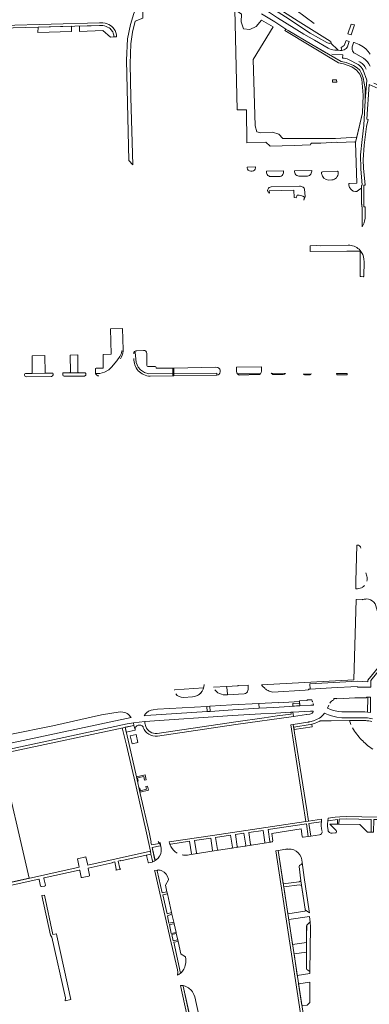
# Model space of a CAD drawing. Header units: metres. Extents: x 209813 to 223847, y 571801 to 587119.
# Tile 305 of 656: x 221239 to 221449, y 575487 to 576081. Entities that reach past the tile are written whole.
import ezdxf

# ---------------------------------------------------------------- set-up
doc = ezdxf.new("R2010")
doc.units = ezdxf.units.M
for name, color, linetype, lineweight in [('B-RO-GR-BEPLANTING_CULTUUR_BOSPLANTSOEN-GV', 8, 'Continuous', 0), ('B-RO-GR-BEPLANTING_CULTUUR_HEESTERS-GV', 8, 'Continuous', 0), ('B-RO-GR-BEPLANTING_CULTUUR_ROOS-GV', 8, 'Continuous', 0), ('B-RO-GR-GROENVOORZIENING-GV', 8, 'Continuous', 0), ('B-RO-GR-HAAG-GV', 8, 'Continuous', 0), ('B-RO-OG-TERREIN_CULTUURSCHEIDING-GV', 8, 'Continuous', 0), ('B-RO-OG-WEG-GV', 8, 'Continuous', 0), ('B-RO-VH-VERHARDING_STRAATBAKSTEEN-GV', 8, 'Continuous', 0), ('B-RO-VH-VERHARDING_TEGEL-GV', 8, 'Continuous', 0)]:
    doc.layers.add(name, color=color, linetype=linetype, lineweight=lineweight)

msp = doc.modelspace()

# ---------------------------------------------------------------- linework, layer by layer
at = {"layer": 'B-RO-GR-BEPLANTING_CULTUUR_BOSPLANTSOEN-GV', "flags": 128}
for points in [[(221428.438, 576062.309), (221430.591, 576062.131), (221425.856, 576066.571), (221425.183, 576066.262), (221423.792, 576066.787), (221413.73, 576072.52), (221398.822, 576082.425), (221374.549, 576098.108), (221358.931, 576108.71), (221347.041, 576117.295), (221344.941, 576118.976), (221343.192, 576120.749), (221340.589, 576118.634), (221359.26, 576105.23), (221373.121, 576095.478), (221379.545, 576091.121), (221386.033, 576086.952), (221393.9, 576081.748), (221409.855, 576071.915), (221416.233, 576068.172), (221424.43, 576063.436)], [(221441.028, 576006.494), (221441.791, 576009.754), (221428.865, 576008.831), (221397.24, 576008.831), (221394.812, 576011.5), (221391.029, 576012.675), (221383.832, 576012.437), (221381.474, 576012.998), (221380.429, 576016.519), (221379.38, 576056.66), (221391.31, 576076.35), (221384.406, 576080.374), (221381.189, 576076.403), (221377.309, 576074.606), (221373.524, 576075.079), (221372.105, 576079.334), (221372.234, 576083.948), (221368.277, 576086.684), (221369.749, 576026.243), (221375.286, 576026.305), (221375.508, 576006.318), (221386.996, 576006.705), (221389.533, 576004.282), (221403.95, 576004.697)], [(221403.95, 576004.697), (221413.59, 576005.076)], [(221414.136, 576005.471), (221414.127, 576005.69)], [(221414.429, 576006.031), (221420.025, 576006.089), (221429.583, 576006.639), (221430.051, 576006.525), (221440.531, 576006.934)]]:
    msp.add_lwpolyline(points, dxfattribs=at)
at = {"layer": 'B-RO-GR-BEPLANTING_CULTUUR_BOSPLANTSOEN-GV'}
for points in [[(221424.43, 576063.436, 0.1281079), (221428.438, 576062.309)], [(221413.59, 576005.076, 0.2499492), (221414.136, 576005.471)], [(221414.127, 576005.69, -0.3431297), (221414.429, 576006.031)], [(221440.531, 576006.934, -0.4108587), (221441.028, 576006.494)]]:
    msp.add_lwpolyline(points, format="xyb", dxfattribs=at)
at = {"layer": 'B-RO-GR-BEPLANTING_CULTUUR_HEESTERS-GV', "flags": 128}
for points in [[(221454.619, 576039.005), (221449.148, 576041.52), (221447.858, 576020.533), (221448.608, 576020.369)], [(221380.742, 575991.211), (221380.726, 575991.803), (221375.671, 575991.612), (221375.672, 575991.2)], [(221377.847, 575989.211), (221378.688, 575989.247)], [(221397.664, 575988.96), (221397.654, 575989.493), (221387.291, 575989.314)], [(221387.291, 575989.314), (221387.318, 575988.811)], [(221390.364, 575985.924), (221394.359, 575985.99)], [(221414.578, 575989.137), (221414.563, 575989.606), (221404.261, 575989.454)], [(221407.505, 575986.234), (221411.438, 575986.288)], [(221420.568, 575988.338), (221420.577, 575987.797)], [(221430.089, 575989.125), (221421.051, 575988.771)], [(221430.571, 575988.223), (221430.538, 575988.766)], [(221407.143, 575980.228), (221390.064, 575979.686), (221389.449, 575979.595)], [(221409.621, 575979.461), (221409.417, 575979.619), (221407.918, 575980.136)], [(221424.769, 575983.875), (221426.753, 575983.956)], [(221388.576, 575976.117), (221389.056, 575975.959), (221389.009, 575977.427), (221403.852, 575977.839), (221403.99, 575973.426), (221405.219, 575973.083), (221405.726, 575974.77)], [(221410.239, 575973.462), (221409.741, 575971.763), (221409.93, 575971.705)], [(221409.93, 575971.705), (221410.545, 575973.975), (221410.287, 575978.319)], [(221363.219, 575678.298), (221355.417, 575677.816)], [(221362.48, 575673.301), (221363.863, 575673.379), (221363.585, 575676.303), (221363.219, 575678.298)], [(221323.141, 575582.142), (221318.488, 575581.259), (221319.918, 575574.42), (221320.18, 575573.826)], [(221318.701, 575572.956), (221318.386, 575573.859), (221317.627, 575577.226), (221314.718, 575576.487)], [(221315.024, 575576.299), (221315.949, 575572.352)], [(221316.474, 575571.956), (221318.437, 575572.407)], [(221320.753, 575573.664), (221320.86, 575573.725)], [(221321.487, 575567.084), (221324.528, 575553.803), (221327.322, 575554.373), (221326.39, 575558.539), (221328.253, 575561.755), (221328.185, 575562.07)], [(221322, 575567.609), (221321.865, 575567.592)]]:
    msp.add_lwpolyline(points, dxfattribs=at)
at = {"layer": 'B-RO-GR-BEPLANTING_CULTUUR_HEESTERS-GV'}
for points in [[(221375.672, 575991.2, 0.4034471), (221377.847, 575989.211)], [(221378.688, 575989.247, 0.4295858), (221380.742, 575991.211)], [(221387.318, 575988.811, 0.4562546), (221390.364, 575985.924)], [(221394.359, 575985.99, 0.4916531), (221397.664, 575988.96)], [(221404.261, 575989.454, 0.5086632), (221407.505, 575986.234)], [(221411.438, 575986.288, 0.4423132), (221414.578, 575989.137)], [(221421.051, 575988.771, 0.3296656), (221420.568, 575988.338)], [(221420.577, 575987.797, 0.373179), (221424.769, 575983.875)], [(221426.753, 575983.956, 0.4166969), (221430.571, 575988.223)], [(221430.538, 575988.766, 0.3365933), (221430.089, 575989.125)], [(221389.449, 575979.595, 0.5516398), (221388.576, 575976.117)], [(221407.918, 575980.136, 0.1857922), (221407.143, 575980.228)], [(221410.287, 575978.319, 0.2169227), (221409.621, 575979.461)], [(221405.726, 575974.77, -0.2174981), (221410.239, 575973.462)], [(221356.198, 575676.403, 0.091901), (221358.049, 575674.576)], [(221358.049, 575674.576, 0.1535128), (221362.48, 575673.301)], [(221320.86, 575573.725, 0.4372581), (221322.053, 575584.773)], [(221323.701, 575581.841, 0.3942763), (221323.141, 575582.142)], [(221314.718, 575576.487, -0.380153), (221315.024, 575576.299)], [(221315.949, 575572.352, 0.4242765), (221316.474, 575571.956)], [(221320.18, 575573.826, 0.3418705), (221320.753, 575573.664)], [(221321.865, 575567.592, 0.3499707), (221321.487, 575567.084)], [(221324.305, 575567.053, 0.086645), (221322, 575567.609)], [(221328.185, 575562.07, 0.2642379), (221324.305, 575567.053)]]:
    msp.add_lwpolyline(points, format="xyb", dxfattribs=at)
at = {"layer": 'B-RO-GR-BEPLANTING_CULTUUR_HEESTERS-GV', "flags": 128}
for points in [[(221307.365, 575654.691), (221302.115, 575653.728), (221302.794, 575650.752), (221308.191, 575652.024), (221308.1, 575652.433)], [(221305.232, 575648.542), (221306.36, 575643.767), (221309.853, 575644.582), (221308.8, 575649.407)], [(221327.395, 575541.211), (221330.118, 575541.885), (221327.584, 575553.204), (221324.815, 575552.583)], [(221328.498, 575535.496), (221331.416, 575536.085), (221330.342, 575540.883), (221327.61, 575540.006)], [(221331.611, 575535.212), (221328.92, 575534.666), (221329.811, 575529.343), (221332.787, 575529.96)], [(221330.99, 575524.953), (221333.788, 575525.486), (221332.949, 575529.236), (221330.253, 575528.727)], [(221335.549, 575505.419), (221335.841, 575505.655), (221336.694, 575506.639), (221337.453, 575507.698), (221338.006, 575508.968), (221338.392, 575510.257), (221338.658, 575511.551), (221338.71, 575513.786), (221338.422, 575515.229), (221335.84, 575516.866), (221335.679, 575517.04), (221334.011, 575524.492), (221331.394, 575523.98)]]:
    msp.add_lwpolyline(points, close=True, dxfattribs=at)
at = {"layer": 'B-RO-GR-BEPLANTING_CULTUUR_ROOS-GV', "flags": 128}
msp.add_lwpolyline([(221414.625, 575655.506), (221413.714, 575655.303), (221403.751, 575653.869), (221403.998, 575652.272), (221414.9, 575653.928)], close=True, dxfattribs=at)
at = {"layer": 'B-RO-GR-GROENVOORZIENING-GV', "flags": 128}
for points in [[(221441.079, 575976.88), (221441.822, 575976.972), (221442.922, 575977.938), (221444.498, 575979.054), (221444.512, 575980.591), (221444.993, 575980.771), (221444.194, 575990.717), (221444.09, 575999.12), (221444.94, 576008.25), (221446.04, 576017.03), (221446.71, 576031.78), (221446.741, 576039.015), (221445.617, 576045.491), (221444.686, 576048.171), (221443.494, 576050.069), (221441.967, 576051.632), (221439.791, 576053.009), (221435.264, 576054.795), (221432.243, 576055.467), (221414.571, 576065.642), (221400.344, 576074.138), (221399.031, 576074.964), (221398.459, 576074.055), (221430.708, 576054.651), (221433.799, 576053.942), (221438.675, 576052.086), (221441.624, 576050.253), (221443.691, 576047.732), (221444.713, 576044.716), (221445.602, 576034.988), (221445.248, 576024.512), (221441.028, 576006.494), (221441.794, 575981.899), (221437.328, 575981.748)], [(221300.506, 575894.319), (221293.374, 575894.153), (221293.73, 575878.806), (221288.777, 575878.691), (221288.908, 575870.549)], [(221297.13, 575874.754), (221298.895, 575877.359), (221299.858, 575879.417), (221300.187, 575880.731), (221300.886, 575880.61), (221300.952, 575881.336), (221300.506, 575894.319)], [(221307.849, 575880.384), (221308.248, 575879.988), (221308.692, 575873.705), (221309.984, 575870.984), (221311.39, 575869.349), (221313.858, 575867.697)], [(221313.091, 575881.083), (221309.252, 575880.908)], [(221319.932, 575871.387), (221315.796, 575871.321), (221315.426, 575871.532), (221315.262, 575871.908), (221315.242, 575879.14)], [(221253.963, 575867.556), (221253.776, 575877.918), (221246.01, 575877.737), (221246.164, 575867.492)], [(221274.027, 575867.609), (221273.817, 575867.678), (221273.66, 575867.835), (221273.545, 575878.377), (221268.917, 575878.269), (221269.153, 575867.888)], [(221297.13, 575874.754), (221293.917, 575870.924), (221292.361, 575869.396), (221289.602, 575867.959), (221286.843, 575867.237), (221284.342, 575867.164)], [(221241.459, 575866.594), (221241.436, 575866.083)], [(221245.94, 575867.246), (221241.968, 575867.188)], [(221245.94, 575867.246), (221254.172, 575867.331)], [(221258.135, 575867.453), (221254.172, 575867.331)], [(221264.466, 575866.952), (221264.484, 575866.439)], [(221268.861, 575867.582), (221264.987, 575867.503)], [(221268.861, 575867.582), (221274.027, 575867.609)], [(221277.824, 575867.622), (221274.027, 575867.609)], [(221284.233, 575869.704), (221284.272, 575867.607), (221284.294, 575867.385), (221284.342, 575867.164)], [(221288.707, 575870.343), (221284.681, 575870.298)], [(221317.186, 575865.5), (221330.903, 575865.69), (221330.869, 575867.101), (221316.391, 575866.904), (221313.858, 575867.697)], [(221330.789, 575870.419), (221320.871, 575870.31), (221320.828, 575870.458)], [(221330.869, 575867.101), (221330.789, 575870.419)], [(221358.633, 575870.385), (221357.899, 575870.702), (221356.831, 575870.894), (221331.4, 575870.387), (221331.503, 575867.184)], [(221359.344, 575868.115), (221359.324, 575869.151)], [(221384.355, 575868.474), (221384.364, 575871.271), (221369.16, 575870.892), (221369.315, 575868.29)], [(221398.839, 575867.242), (221390.093, 575867.327), (221391.204, 575866.525), (221397.453, 575866.579)], [(221429.537, 575867.238), (221429.536, 575866.916)], [(221430.014, 575866.413), (221435.324, 575866.425), (221435.89, 575866.44), (221435.982, 575867.223), (221429.537, 575867.238)], [(221265.294, 575865.463), (221277.542, 575865.601)], [(221371.171, 575866.23), (221382.316, 575866.449)]]:
    msp.add_lwpolyline(points, dxfattribs=at)
at = {"layer": 'B-RO-GR-GROENVOORZIENING-GV'}
for points in [[(221436.862, 575980.751, 0.3545958), (221441.079, 575976.88)], [(221437.328, 575981.748, 0.5285157), (221436.901, 575981.297)], [(221309.252, 575880.908, 0.2110812), (221307.849, 575880.384)], [(221315.242, 575879.14, 0.44406), (221313.091, 575881.083)], [(221307.371, 575876.269, 0.4148813), (221317.186, 575865.5)], [(221246.164, 575867.492, -0.395487), (221245.94, 575867.246)], [(221254.172, 575867.331, -0.3962846), (221253.963, 575867.556)], [(221258.641, 575866.927, 0.312011), (221258.135, 575867.453)], [(221264.987, 575867.503, 0.4179493), (221264.466, 575866.952)], [(221269.153, 575867.888, -0.411238), (221268.861, 575867.582)], [(221278.446, 575866.977, 0.4238541), (221277.824, 575867.622)], [(221284.681, 575870.298, 0.3532248), (221284.233, 575869.704)], [(221284.342, 575867.164, 0.3317285), (221286.21, 575865.714)], [(221288.908, 575870.549, -0.4152034), (221288.707, 575870.343)], [(221320.828, 575870.458, 0.4411003), (221319.932, 575871.387)], [(221357.46, 575866.1, 0.4234902), (221359.344, 575868.115)], [(221359.324, 575869.151, 0.2665334), (221358.633, 575870.385)], [(221369.315, 575868.29, 0.2000067), (221369.812, 575866.874)], [(221383.744, 575867.048, 0.1947534), (221384.355, 575868.474)], [(221413.696, 575866.337, 0.4077299), (221414.21, 575866.863)], [(221241.436, 575866.083, 0.3850654), (221242.518, 575865.064)]]:
    msp.add_lwpolyline(points, format="xyb", dxfattribs=at)
at = {"layer": 'B-RO-GR-GROENVOORZIENING-GV', "flags": 128}
for points in [[(221357.46, 575866.1), (221357.44, 575867.421), (221331.503, 575867.184), (221331.55, 575865.711)], [(221314.764, 575622.075), (221314.143, 575624.921), (221309.03, 575623.843), (221309.615, 575621.18), (221310.062, 575621.267), (221309.592, 575623.304), (221313.367, 575624.08), (221313.8, 575621.872)], [(221316.14, 575615.77), (221315.624, 575618.134), (221314.671, 575617.932), (221315.024, 575616.309), (221311.376, 575615.357), (221311.039, 575617.008), (221310.555, 575616.906), (221311.086, 575614.488)]]:
    msp.add_lwpolyline(points, close=True, dxfattribs=at)
at = {"layer": 'B-RO-GR-HAAG-GV', "flags": 128}
for points in [[(221422.949, 576060.818), (221414.571, 576065.642), (221400.344, 576074.138), (221399.031, 576074.964), (221398.459, 576074.055), (221430.708, 576054.651), (221433.799, 576053.942), (221438.675, 576052.086), (221441.624, 576050.253), (221443.691, 576047.732), (221444.713, 576044.716), (221445.602, 576034.988), (221445.248, 576024.512), (221441.028, 576006.494), (221441.794, 575981.899), (221437.328, 575981.748)], [(221441.079, 575976.88), (221441.822, 575976.972), (221442.922, 575977.938), (221444.498, 575979.054), (221444.512, 575980.591), (221444.993, 575980.771), (221444.194, 575990.717), (221444.09, 575999.12), (221444.94, 576008.25), (221446.04, 576017.03), (221446.71, 576031.78), (221446.741, 576039.015), (221445.617, 576045.491), (221444.686, 576048.171), (221443.494, 576050.069), (221441.967, 576051.632), (221439.791, 576053.009), (221435.264, 576054.795), (221432.243, 576055.467), (221422.949, 576060.818)], [(221436.901, 575981.297), (221436.862, 575980.751)], [(221300.886, 575880.61), (221300.187, 575880.731), (221299.858, 575879.417), (221298.895, 575877.359), (221297.13, 575874.754), (221293.917, 575870.924), (221292.361, 575869.396), (221289.602, 575867.959), (221286.843, 575867.237), (221284.342, 575867.164)], [(221317.186, 575865.5), (221330.903, 575865.69), (221330.869, 575867.101), (221316.391, 575866.904), (221313.858, 575867.697), (221311.39, 575869.349), (221309.984, 575870.984), (221308.692, 575873.705), (221308.248, 575879.988), (221307.849, 575880.384)], [(221258.135, 575867.453), (221245.94, 575867.246), (221241.968, 575867.188)], [(221258.647, 575866.41), (221258.641, 575866.927)], [(221277.824, 575867.622), (221264.987, 575867.503)], [(221278.431, 575866.598), (221278.446, 575866.977)], [(221383.744, 575867.048), (221369.812, 575866.874)], [(221414.21, 575866.863), (221409.502, 575866.807)], [(221430.014, 575866.413), (221435.324, 575866.425), (221435.89, 575866.44), (221435.982, 575867.223), (221429.537, 575867.238), (221429.536, 575866.916)], [(221242.518, 575865.064), (221257.677, 575865.361)], [(221286.21, 575865.714), (221286.347, 575865.716)], [(221410.264, 575866.38), (221413.696, 575866.337)]]:
    msp.add_lwpolyline(points, dxfattribs=at)
at = {"layer": 'B-RO-GR-HAAG-GV'}
for points in [[(221299.386, 575876.021, 0.0980547), (221300.886, 575880.61)], [(221307.849, 575880.384, 0.2103843), (221307.291, 575878.993)], [(221241.968, 575867.188, 0.3309764), (221241.459, 575866.594)], [(221277.542, 575865.601, 0.4230666), (221278.431, 575866.598)], [(221369.812, 575866.874, 0.2006873), (221371.171, 575866.23)], [(221382.316, 575866.449, 0.1937391), (221383.744, 575867.048)], [(221397.453, 575866.579, 0.1869508), (221398.839, 575867.242)], [(221409.502, 575866.807, 0.0688447), (221410.264, 575866.38)], [(221429.536, 575866.916, 0.3190371), (221430.014, 575866.413)], [(221257.677, 575865.361, 0.3352479), (221258.647, 575866.41)], [(221264.484, 575866.439, 0.4098526), (221265.294, 575865.463)]]:
    msp.add_lwpolyline(points, format="xyb", dxfattribs=at)
at = {"layer": 'B-RO-GR-HAAG-GV', "flags": 128}
for points in [[(221331.503, 575867.184), (221331.55, 575865.711), (221357.46, 575866.1), (221357.44, 575867.421)], [(221309.615, 575621.18), (221310.062, 575621.267), (221309.592, 575623.304), (221313.367, 575624.08), (221313.8, 575621.872), (221314.764, 575622.075), (221314.143, 575624.921), (221309.03, 575623.843)], [(221315.624, 575618.134), (221314.671, 575617.932), (221315.024, 575616.309), (221311.376, 575615.357), (221311.039, 575617.008), (221310.555, 575616.906), (221311.086, 575614.488), (221316.14, 575615.77)]]:
    msp.add_lwpolyline(points, close=True, dxfattribs=at)
at = {"layer": 'B-RO-OG-TERREIN_CULTUURSCHEIDING-GV', "flags": 128}
for points in [[(221335.094, 576122.936), (221335.409, 576122.635), (221340.589, 576118.634), (221343.192, 576120.749), (221343.063, 576120.879), (221342.749, 576121.749), (221342.797, 576122.208), (221343.178, 576122.666), (221343.952, 576122.363), (221344.71, 576121.855), (221358.101, 576112.303), (221379.339, 576097.259), (221406.329, 576079.623), (221425.756, 576067.747), (221426.055, 576067.462), (221426.212, 576066.734), (221425.856, 576066.571), (221430.591, 576062.131), (221431.815, 576062.03), (221432.773, 576062.03), (221432.44, 576063.751), (221434.208, 576064.995), (221435.364, 576068.048)], [(221416.125, 576078.336), (221394.451, 576094.662), (221378.847, 576106.507), (221368.23, 576114.37), (221361.11, 576119.47), (221354.698, 576123.849)], [(221372.234, 576083.948), (221372.105, 576079.334), (221373.524, 576075.079), (221377.309, 576074.606), (221381.189, 576076.403), (221384.406, 576080.374), (221391.31, 576076.35), (221379.38, 576056.66), (221380.429, 576016.519), (221381.474, 576012.998), (221383.832, 576012.437), (221391.029, 576012.675), (221394.812, 576011.5), (221397.24, 576008.831), (221428.865, 576008.831), (221441.791, 576009.754), (221445.248, 576024.512), (221445.602, 576034.988), (221444.713, 576044.716), (221443.691, 576047.732), (221441.624, 576050.253), (221438.675, 576052.086), (221433.799, 576053.942), (221430.708, 576054.651), (221398.459, 576074.055), (221399.031, 576074.964), (221392.268, 576079.221), (221384.329, 576084.083)], [(221449.79, 576059.883), (221448.605, 576061.495), (221447.22, 576062.961), (221445.665, 576064.202), (221443.108, 576065.712), (221440.144, 576066.89), (221439.866, 576066.887), (221439.742, 576066.7), (221438.957, 576064.178), (221438.968, 576062.664), (221439.204, 576061.887), (221440.065, 576060.658), (221441.114, 576059.959), (221445.848, 576057.334), (221447.08, 576056.359), (221448.192, 576055.224), (221449.112, 576053.96), (221449.797, 576052.535)], [(221443.774, 575941.42), (221443.769, 575939.601), (221443.82, 575926.11)], [(221445.922, 575925.732), (221445.995, 575925.948), (221446.166, 575934.538)], [(221446.166, 575934.538), (221446.069, 575936.099)], [(221444.329, 575925.583), (221445.509, 575925.55)], [(221442.055, 575763.657), (221441.724, 575763.626), (221441.255, 575741.682), (221441.098, 575737.286), (221442.17, 575737.307)], [(221447.861, 575744.791), (221447.207, 575746.918)], [(221447.166, 575731.088), (221441.288, 575730.869), (221440.016, 575682.383), (221384.404, 575679.232), (221385.189, 575678.365)], [(221410.666, 575676.183), (221412.606, 575676.322), (221412.6, 575676.733), (221413.699, 575676.794), (221413.536, 575679.887), (221442.335, 575681.447), (221448.435, 575681.139), (221448.453, 575682.066), (221460.452, 575696.892), (221462.176, 575697.355), (221453.266, 575727.011)], [(221349.345, 575677.44), (221331.826, 575676.357), (221331.828, 575676.003)], [(221376.259, 575677.329), (221376.305, 575679.074), (221370.275, 575678.957), (221370.036, 575678.72), (221363.219, 575678.298), (221363.585, 575676.303), (221363.863, 575673.379)], [(221337.312, 575671.762), (221342.781, 575672.098)], [(221363.863, 575673.379), (221373.951, 575673.947)], [(221391.11, 575674.988), (221410.666, 575676.183)], [(221448.273, 575662.812), (221448.495, 575671.831), (221447.6, 575671.856), (221447.575, 575671.508), (221440.589, 575671.564), (221433.648, 575671.175), (221429.637, 575670.968), (221429.628, 575671.135), (221427.91, 575671.074), (221427.821, 575670.277)], [(221411.884, 575670.366), (221411.867, 575669.912), (221407.296, 575669.618), (221407.472, 575666.622), (221414.147, 575666.99), (221415.653, 575667.02), (221415.498, 575668.113)], [(221414.885, 575669.559), (221414.752, 575670.27), (221411.884, 575670.366)], [(221424.931, 575667.094), (221424.116, 575665.163), (221425.841, 575664.5), (221427.758, 575663.896), (221430.704, 575663.258), (221432.696, 575662.99), (221442.694, 575662.946), (221446.553, 575662.947), (221448.273, 575662.812)], [(221321.367, 575649.987), (221368.944, 575656.989), (221385.839, 575659.388), (221393.817, 575660.536), (221402.197, 575661.699), (221402.015, 575662.803), (221392.957, 575662.306), (221383.929, 575661.732), (221366.802, 575660.718), (221313.935, 575657.224), (221314.002, 575656.243), (221314.577, 575654.195)], [(221411.61, 575661.405), (221413.407, 575661.648), (221414.141, 575661.882), (221414.773, 575662.208), (221415.267, 575662.608), (221415.53, 575662.986), (221415.54, 575663.48), (221413.925, 575663.469), (221403.227, 575662.879), (221403.619, 575660.25)], [(221403.619, 575660.25), (221411.396, 575661.376)], [(221446.515, 575657.762), (221437.425, 575657.769)], [(221184.764, 575549.515), (221244.231, 575562.666), (221227.107, 575636.669)], [(221409.418, 575587.379), (221412.542, 575587.83), (221411.364, 575595.367), (221388.348, 575591.953), (221389.367, 575584.87)], [(221420.874, 575590.871), (221420.556, 575592.396), (221420.364, 575594.552), (221420.331, 575595.398), (221420.429, 575596.719), (221412.851, 575595.575), (221414.03, 575588.045)], [(221429.343, 575591.351), (221425.413, 575595.352), (221430.122, 575595.301), (221430.115, 575598.111), (221424.237, 575597.242), (221424.089, 575595.259), (221424.107, 575594.027), (221424.476, 575591.507), (221424.357, 575591.459)], [(221366.778, 575581.339), (221365.701, 575588.597), (221356.653, 575587.284), (221357.843, 575579.935)], [(221374.792, 575582.577), (221373.744, 575589.79), (221368.686, 575589.066), (221369.748, 575581.793)], [(221391.121, 575585.158), (221390.489, 575589.697), (221408.208, 575592.366), (221408.864, 575587.805)], [(221414.03, 575588.045), (221419.364, 575588.814)], [(221426.815, 575589.787), (221429.027, 575590.011)], [(221329.329, 575582.63), (221329.709, 575581.74)], [(221342.148, 575577.393), (221340.991, 575584.947), (221329.649, 575583.22)], [(221354.827, 575579.457), (221353.684, 575586.823), (221343.964, 575585.397), (221345.145, 575577.996)], [(221370.333, 575581.379), (221374.377, 575582.025)], [(221378.322, 575582.621), (221385.963, 575583.819)], [(221389.933, 575584.454), (221390.704, 575584.579)], [(221339.634, 575576.602), (221341.747, 575576.93)], [(221345.697, 575577.558), (221354.433, 575578.905)], [(221358.405, 575579.534), (221366.358, 575580.767)], [(221400.212, 575580.315), (221394.371, 575579.455), (221397.475, 575559.162), (221406.971, 575560.391), (221408.038, 575561.094)], [(221408.038, 575561.094), (221406.957, 575569.772), (221407.288, 575570.262), (221407.924, 575570.631), (221408.369, 575570.985), (221408.638, 575571.429), (221408.854, 575572.154), (221408.607, 575573.706)]]:
    msp.add_lwpolyline(points, dxfattribs=at)
for points in [[(221269.732, 576076.621), (221249.645, 576076.065), (221249.561, 576072.812), (221269.821, 576073.434)], [(221293.276, 576070.014), (221295.31, 576070.307), (221295.238, 576071.249), (221294.99, 576072.455), (221294.628, 576073.347), (221293.564, 576074.729), (221293.026, 576075.265), (221292.444, 576075.725), (221291.574, 576076.191), (221290.666, 576076.54), (221289.697, 576076.825), (221288.593, 576077.005), (221274.555, 576076.755), (221274.643, 576073.582), (221288.607, 576074.01)], [(221427.169, 576044.23), (221429.534, 576044.26), (221429.638, 576042.939), (221427.204, 576042.876)], [(221351.566, 575663.194), (221351.339, 575666.317), (221321.613, 575664.628), (221319.111, 575664.322), (221317.75, 575663.995), (221316.27, 575663.37), (221315.088, 575662.525), (221314.091, 575661.489), (221313.579, 575660.679), (221314.652, 575660.789)], [(221382.83, 575665.15), (221382.668, 575668.14), (221366.51, 575667.179), (221353.111, 575666.418), (221353.353, 575663.311), (221367.014, 575664.201)], [(221138.335, 575628.946), (221140.216, 575629.68), (221143.069, 575630.552), (221144.073, 575630.779), (221218.281, 575641.503), (221231.173, 575643.807), (221305.669, 575659.673), (221304.189, 575661.329), (221303.385, 575661.983), (221302.564, 575662.4), (221301.565, 575662.669), (221300.703, 575662.835), (221299.037, 575663.015), (221287.838, 575661.21), (221258.585, 575654.572), (221232.595, 575649.395), (221224.427, 575647.999), (221146.803, 575636.257), (221134.472, 575634.465)], [(221448.206, 575590.447), (221450.362, 575590.429), (221450.441, 575598.068), (221435.517, 575598.394), (221431.069, 575598.2), (221431.03, 575595.291), (221443.596, 575595.154)], [(221408.446, 575558.323), (221407.189, 575558.705), (221397.732, 575557.481), (221400.226, 575541.169), (221411.573, 575542.929), (221411.384, 575543.037), (221410.735, 575543.565), (221410.55, 575544.039)], [(221403.065, 575522.602), (221411.422, 575523.868), (221411.494, 575533.677), (221411.546, 575534.368), (221413.478, 575536.051), (221413.614, 575536.215), (221413.324, 575539.619), (221400.758, 575537.691)], [(221413.475, 575505.201), (221413.486, 575506.332), (221411.725, 575507.633), (221411.467, 575508.074), (221411.439, 575518.096), (221403.922, 575517.004), (221405.903, 575504.043)], [(221406.679, 575498.93), (221408.697, 575485.773), (221411.752, 575486.128), (221413.467, 575487.701), (221413.424, 575499.961)], [(221344.049, 575491.059), (221343.59, 575492.477), (221342.753, 575494.005), (221342.117, 575494.868), (221340.265, 575496.46), (221338.261, 575497.52), (221337.162, 575497.843), (221337.003, 575497.474), (221341.191, 575478.853), (221346.502, 575479.987)]]:
    msp.add_lwpolyline(points, close=True, dxfattribs=at)
at = {"layer": 'B-RO-OG-TERREIN_CULTUURSCHEIDING-GV'}
for points in [[(221446.069, 575936.099, 0.1588419), (221443.774, 575941.42)], [(221443.82, 575926.11, 0.4536652), (221444.329, 575925.583)], [(221445.509, 575925.55, 0.2888798), (221445.922, 575925.732)], [(221444.283, 575761.826, 0.3200283), (221442.055, 575763.657)], [(221447.908, 575741.923, 0.1210035), (221447.861, 575744.791)], [(221442.17, 575737.307, 0.1405586), (221445.381, 575738.33)], [(221445.159, 575738.193, 0.0612044), (221446.379, 575739.18)], [(221453.266, 575727.011, 0.4461126), (221445.081, 575730.569)], [(221342.781, 575672.098, 0.4021664), (221349.663, 575679.516)], [(221375.364, 575674.544, 0.2395653), (221376.259, 575677.329)], [(221385.189, 575678.365, 0.0432593), (221386.603, 575676.982)], [(221386.603, 575676.982, 0.05764), (221388.274, 575675.837)], [(221332.65, 575673.963, 0.2713876), (221337.312, 575671.762)], [(221345.666, 575672.878, 0.1084198), (221347.999, 575674.751)], [(221373.951, 575673.947, 0.160928), (221375.364, 575674.544)], [(221388.274, 575675.837, 0.1100083), (221391.11, 575674.988)], [(221415.294, 575668.857, 0.0669838), (221414.885, 575669.559)], [(221427.821, 575670.277, 0.1638314), (221425.454, 575668.265)], [(221411.396, 575661.376, -0.02669), (221411.61, 575661.405)], [(221314.577, 575654.195, 0.3587844), (221321.367, 575649.987)], [(221437.425, 575657.769, 0.0292359), (221438.171, 575655.476)], [(221439.09, 575653.451, 0.0301117), (221441.736, 575649.525)], [(221441.736, 575649.525, 0.0292497), (221444.594, 575646.192)], [(221444.594, 575646.192, 0.0214775), (221447.587, 575643.409)], [(221447.587, 575643.409, 0.0609213), (221451.376, 575640.5)], [(221408.864, 575587.805, 0.4133822), (221409.418, 575587.379)], [(221419.364, 575588.814, 0.3734529), (221420.792, 575590.516)], [(221420.101, 575589.122, 0.0836389), (221420.61, 575589.726)], [(221424.357, 575591.459, 0.3409217), (221426.815, 575589.787)], [(221429.027, 575590.011, 0.5820995), (221429.343, 575591.351)], [(221329.649, 575583.22, 0.4466158), (221329.329, 575582.63)], [(221329.709, 575581.74, 0.1612744), (221333.514, 575577.831)], [(221374.377, 575582.025, 0.3921219), (221374.792, 575582.577)], [(221377.761, 575583.067, 0.4240583), (221378.322, 575582.621)], [(221390.704, 575584.579, 0.3932955), (221391.121, 575585.158)], [(221336.473, 575576.737, 0.0781459), (221339.634, 575576.602)], [(221341.747, 575576.93, 0.3546811), (221342.148, 575577.393)], [(221357.843, 575579.935, 0.3935004), (221358.405, 575579.534)], [(221408.607, 575573.706, 0.4326749), (221399.061, 575580.063)]]:
    msp.add_lwpolyline(points, format="xyb", dxfattribs=at)
at = {"layer": 'B-RO-OG-WEG-GV', "flags": 128}
msp.add_lwpolyline([(221308.715, 576087.286), (221307.406, 576084.286), (221305.269, 576077.775), (221303.544, 576069.074), (221302.922, 576056.149), (221304.403, 575995.584), (221306.705, 575992.978), (221305.538, 576033.589), (221305.123, 576053.992), (221305.538, 576066.019), (221306.533, 576072.985), (221308.192, 576079.662), (221312.795, 576081.487), (221312.795, 576087.085), (221317.536, 576087.316), (221317.167, 576089.092), (221316.524, 576089.63), (221315.084, 576089.807), (221313.087, 576089.692), (221310.626, 576088.896)], close=True, dxfattribs=at)
for points in [[(221422.949, 576060.818), (221432.243, 576055.467), (221435.264, 576054.795), (221439.791, 576053.009), (221441.967, 576051.632), (221443.494, 576050.069), (221444.686, 576048.171), (221445.617, 576045.491), (221446.741, 576039.015), (221446.71, 576031.78), (221447.777, 576044.152), (221445.631, 576050.059)], [(221433.236, 576057.453), (221433.393, 576059.37), (221426.772, 576059.832)]]:
    msp.add_lwpolyline(points, dxfattribs=at)
at = {"layer": 'B-RO-OG-WEG-GV'}
msp.add_lwpolyline([(221436.784, 576056.626, 0.1277032), (221433.236, 576057.453)], format="xyb", dxfattribs=at)
at = {"layer": 'B-RO-VH-VERHARDING_STRAATBAKSTEEN-GV', "flags": 128}
for points in [[(221413.161, 575541.786), (221413.085, 575542.791), (221410.046, 575563.04), (221408.854, 575572.154), (221408.638, 575571.429), (221408.369, 575570.985), (221407.924, 575570.631), (221407.288, 575570.262), (221406.957, 575569.772), (221408.038, 575561.094), (221410.55, 575544.039), (221410.735, 575543.565), (221411.384, 575543.037), (221412.04, 575542.664)], [(221411.431, 575520.677), (221411.467, 575508.074), (221411.725, 575507.633), (221413.486, 575506.332), (221413.762, 575533.228), (221413.614, 575536.215), (221413.478, 575536.051), (221411.546, 575534.368), (221411.411, 575527.614)]]:
    msp.add_lwpolyline(points, close=True, dxfattribs=at)
at = {"layer": 'B-RO-VH-VERHARDING_TEGEL-GV', "flags": 128}
for points in [[(221047.556, 576063.292), (221076.147, 576069.517), (221088.26, 576071.302), (221090.293, 576071.446), (221118.754, 576072.553), (221196.838, 576074.605), (221249.645, 576076.065)], [(221249.645, 576076.065), (221286.582, 576077.088), (221288.593, 576077.005), (221289.697, 576076.825), (221290.666, 576076.54), (221291.574, 576076.191), (221292.444, 576075.725), (221293.026, 576075.265), (221293.564, 576074.729), (221294.628, 576073.347), (221294.99, 576072.455), (221295.238, 576071.249), (221295.31, 576070.307), (221296.965, 576070.304), (221296.875, 576071.478), (221296.575, 576072.938), (221296.082, 576074.152), (221294.783, 576075.844), (221294.129, 576076.496), (221293.35, 576077.112), (221292.257, 576077.696), (221291.197, 576078.104), (221290.062, 576078.438), (221288.761, 576078.65), (221286.604, 576078.739), (221199.084, 576076.314)], [(221436.593, 576065.591), (221437.231, 576067.472), (221435.364, 576068.048), (221434.208, 576064.995), (221432.44, 576063.751), (221432.773, 576062.03)], [(221433.393, 576059.37), (221433.236, 576057.453)], [(221436.784, 576056.626), (221442.49, 576053.555)], [(221445.631, 576050.059), (221447.777, 576044.152), (221446.71, 576031.78), (221446.04, 576017.03), (221444.94, 576008.25), (221444.09, 575999.12), (221444.194, 575990.717), (221444.993, 575980.771), (221444.512, 575980.591), (221444.498, 575979.054)], [(221444.498, 575979.054), (221444.671, 575969.231), (221444.846, 575969.115), (221444.859, 575967.672), (221445.094, 575967.668), (221444.911, 575955.582), (221445.618, 575956.76), (221446.216, 575958.135), (221446.501, 575959.242), (221446.714, 575960.76), (221446.795, 575967.674), (221445.988, 575967.708), (221445.974, 575980.798), (221446.758, 575980.814), (221445.861, 575991.082), (221445.657, 575995.985), (221446.25, 576004.84), (221447.69, 576016.17), (221448.608, 576020.369), (221447.858, 576020.533), (221449.148, 576041.52), (221454.619, 576039.005), (221455.206, 576040.874), (221451.999, 576042.368)], [(221437.475, 575944.562), (221436.647, 575944.589), (221419.975, 575944.215), (221417.572, 575944.451), (221413.709, 575944.272), (221413.752, 575940.788), (221435.683, 575941.057), (221443.775, 575940.986), (221443.774, 575941.42)], [(221321.593, 575648.352), (221368.84, 575655.308), (221403.619, 575660.25), (221403.227, 575662.879), (221402.015, 575662.803), (221402.197, 575661.699), (221393.817, 575660.536), (221385.839, 575659.388), (221368.944, 575656.989), (221321.367, 575649.987)], [(221447.119, 575659.418), (221435.666, 575659.394), (221432.678, 575659.495), (221429.687, 575659.886), (221426.537, 575660.594), (221424.625, 575661.181), (221422.784, 575661.951), (221422.278, 575662.145), (221421.522, 575661.266), (221420.075, 575659.898), (221419.265, 575659.309), (221417.526, 575658.332), (221415.659, 575657.535), (221413.388, 575656.916), (221412.918, 575656.952)], [(221140.975, 575624.368), (221142.909, 575625.004), (221145.841, 575625.725), (221146.799, 575625.989), (221148.325, 575626.187), (221150.864, 575626.563), (221219.552, 575636.405), (221231.973, 575638.602), (221303.738, 575654.078), (221307.365, 575654.691)], [(221307.09, 575656.319), (221303.426, 575655.699), (221231.658, 575640.222), (221219.319, 575638.039), (221146.63, 575627.641), (221143.902, 575627.081)], [(221300.359, 575653.349), (221302.851, 575642.907), (221308.684, 575617.729), (221314.915, 575590.008), (221317.36, 575578.948)], [(221322.876, 575583.637), (221318.049, 575582.822), (221317.695, 575584.418), (221317.85, 575584.452), (221316.517, 575590.42), (221311.245, 575613.765), (221309.03, 575623.843), (221304.541, 575643.383), (221302.115, 575653.728)], [(221314.577, 575654.195), (221314.002, 575656.243), (221313.935, 575657.224), (221307.09, 575656.319), (221307.365, 575654.691), (221308.1, 575652.433)], [(221312.923, 575654.022), (221313.015, 575653.664)], [(221412.271, 575656.749), (221403.496, 575655.483)], [(221403.751, 575653.869), (221413.714, 575655.303), (221414.625, 575655.506), (221416.332, 575656.053), (221418.034, 575656.764), (221419.397, 575657.441), (221419.674, 575657.516), (221419.983, 575657.576), (221426.3, 575657.7), (221437.425, 575657.769), (221446.515, 575657.762)], [(221474.434, 575590.486), (221474.627, 575597.641), (221479.919, 575597.564), (221479.968, 575598.034), (221479.944, 575599.074), (221473.127, 575599.168), (221463.191, 575599.378), (221435.501, 575599.903), (221431.555, 575599.773), (221428.665, 575599.48), (221424.445, 575598.83), (221424.237, 575597.242), (221430.115, 575598.111), (221430.122, 575595.301), (221431.03, 575595.291), (221431.069, 575598.2), (221435.517, 575598.394), (221450.441, 575598.068), (221450.362, 575590.429), (221451.874, 575590.416), (221451.974, 575598.061), (221457.28, 575597.984), (221473.124, 575597.649), (221472.947, 575590.191)], [(221411.111, 575596.874), (221386.887, 575593.243), (221354.795, 575588.517), (221328.613, 575584.612), (221328.828, 575583.806), (221329.329, 575582.63)], [(221389.367, 575584.87), (221388.348, 575591.953), (221411.364, 575595.367), (221412.542, 575587.83), (221414.03, 575588.045), (221412.851, 575595.575), (221420.429, 575596.719), (221420.585, 575598.282), (221412.596, 575597.096)], [(221377.761, 575583.067), (221376.711, 575590.238), (221385.365, 575591.495), (221386.391, 575584.399)], [(221320.18, 575573.826), (221320.017, 575574.411), (221318.488, 575581.259), (221323.141, 575582.142)], [(221323.701, 575581.841), (221323.223, 575584.149)], [(221366.358, 575580.767), (221370.333, 575581.379)], [(221374.377, 575582.025), (221378.322, 575582.621)], [(221385.963, 575583.819), (221389.933, 575584.454)], [(221298.856, 575568.542), (221297.884, 575572.963), (221299.415, 575573.287), (221299.454, 575573.096), (221314.698, 575576.576), (221317.627, 575577.226), (221317.36, 575578.948), (221279.537, 575570.495), (221278.441, 575575.546), (221273.319, 575574.432), (221274.415, 575569.352), (221219.307, 575557.145), (221184.764, 575549.515)], [(221317.627, 575577.226), (221318.473, 575573.896), (221318.701, 575572.956)], [(221341.747, 575576.93), (221345.697, 575577.558)], [(221354.433, 575578.905), (221358.405, 575579.534)], [(221279.933, 575568.731), (221294.368, 575571.963), (221294.325, 575572.151), (221295.826, 575572.492), (221296.793, 575568.1)], [(221318.437, 575572.407), (221319.627, 575572.955), (221320.753, 575573.664)], [(221253.364, 575562.819), (221274.496, 575567.506)], [(221274.81, 575567.315), (221275.661, 575563.375)], [(221276.219, 575562.981), (221280.284, 575563.878)], [(221280.624, 575564.446), (221279.74, 575568.431)], [(221296.468, 575567.499), (221299.43, 575568.161)], [(221321.865, 575567.592), (221319.899, 575567.359), (221320.083, 575566.887), (221329.818, 575523.755), (221333.625, 575507.461), (221333.878, 575505.927), (221333.77, 575504.17), (221334.47, 575504.549), (221335.549, 575505.419), (221331.394, 575523.98), (221334.011, 575524.492), (221333.788, 575525.486), (221330.99, 575524.953), (221330.253, 575528.727), (221332.949, 575529.236), (221332.787, 575529.96), (221329.811, 575529.343), (221328.92, 575534.666), (221331.611, 575535.212), (221331.416, 575536.085), (221328.498, 575535.496), (221327.61, 575540.006), (221330.342, 575540.883), (221330.118, 575541.885)], [(221330.118, 575541.885), (221327.395, 575541.211), (221324.815, 575552.583), (221327.584, 575553.204), (221327.322, 575554.373), (221324.528, 575553.803), (221321.487, 575567.084)], [(221185.997, 575543.472), (221185.875, 575544.474), (221185.129, 575547.801), (221190.43, 575548.982), (221219.995, 575555.449), (221250.054, 575562.097)], [(221250.298, 575561.895), (221251.198, 575557.931)], [(221251.758, 575557.554), (221253.684, 575557.953)], [(221254.05, 575558.534), (221253.166, 575562.512)]]:
    msp.add_lwpolyline(points, dxfattribs=at)
for points in [[(221438.365, 576071.483), (221440.448, 576077.527), (221438.455, 576077.995), (221436.415, 576071.993)], [(221330.903, 575865.69), (221331.55, 575865.711), (221331.4, 575870.387), (221330.789, 575870.419)], [(221442.108, 575677.912), (221450.233, 575677.863), (221450.296, 575678.574), (221450.319, 575682.006), (221461.339, 575695.643), (221462.575, 575695.955), (221462.176, 575697.355), (221460.452, 575696.892), (221448.453, 575682.066), (221448.435, 575681.139), (221442.335, 575681.447), (221413.536, 575679.887), (221413.699, 575676.794), (221426.546, 575677.508), (221442.052, 575678.328)], [(221448.495, 575671.831), (221448.273, 575662.812), (221449.928, 575662.622), (221450.092, 575671.024), (221450.106, 575671.786)], [(221351.339, 575666.317), (221351.566, 575663.194), (221353.353, 575663.311), (221353.111, 575666.418)], [(221382.83, 575665.15), (221391.698, 575665.697), (221407.472, 575666.622), (221407.322, 575669.201), (221394.401, 575668.39), (221394.372, 575668.72), (221382.668, 575668.14)], [(221403.195, 575666.542), (221403.115, 575668.025), (221407.285, 575668.297), (221407.365, 575666.814)], [(221411.111, 575596.874), (221412.596, 575597.096), (221411.597, 575603.889), (221403.496, 575655.483), (221402.076, 575655.263)], [(221409.22, 575482.349), (221394.371, 575579.455), (221392.898, 575579.228), (221407.823, 575481.029), (221406.165, 575480.657), (221407.466, 575475.736), (221407.826, 575475.459), (221409.388, 575475.625), (221410.217, 575475.834)], [(221257.034, 575528.304), (221257.852, 575527.13), (221266.082, 575490.575), (221265.888, 575488.716), (221269.293, 575489.465), (221260.877, 575527.834), (221260.699, 575529.121), (221258.596, 575528.652), (221253.523, 575552.472), (221251.961, 575552.129)], [(221346.579, 575455.042), (221345.41, 575460.006), (221342.816, 575472.204), (221341.679, 575477.357), (221341.442, 575477.738), (221337.003, 575497.474), (221337.162, 575497.843), (221336.124, 575497.951), (221335.481, 575497.955), (221340.623, 575473.941), (221341.265, 575471.703), (221343.93, 575458.556), (221345.398, 575454.538), (221349.496, 575434.013), (221351.298, 575433.441), (221349.473, 575441.947)]]:
    msp.add_lwpolyline(points, close=True, dxfattribs=at)
at = {"layer": 'B-RO-VH-VERHARDING_TEGEL-GV'}
for points in [[(221432.773, 576062.03, 0.3388489), (221436.593, 576065.591)], [(221442.49, 576053.555, -0.1607809), (221445.631, 576050.059)], [(221447.418, 576050.837, 0.1918696), (221443.037, 576055.462)], [(221443.774, 575941.42, 0.1953626), (221437.475, 575944.562)], [(221451.127, 575658.855, 0.0447589), (221447.119, 575659.418)], [(221308.1, 575652.433, -0.7101752), (221312.923, 575654.022)], [(221313.015, 575653.664, 0.3588208), (221321.593, 575648.352)], [(221412.918, 575656.952, -0.0887622), (221412.271, 575656.749)], [(221446.515, 575657.762, -0.0308382), (221449.047, 575657.532)], [(221449.047, 575657.532, -0.0237994), (221450.809, 575657.182)], [(221323.223, 575584.149, -0.412164), (221322.876, 575583.637)], [(221370.333, 575581.379, -0.3933484), (221369.748, 575581.793)], [(221386.391, 575584.399, -0.3984287), (221385.963, 575583.819)], [(221389.933, 575584.454, -0.4071652), (221389.367, 575584.87)], [(221345.697, 575577.558, -0.4291251), (221345.145, 575577.996)], [(221354.827, 575579.457, -0.4017829), (221354.433, 575578.905)], [(221366.778, 575581.339, -0.4013634), (221366.358, 575580.767)], [(221318.701, 575572.956, -0.354707), (221318.437, 575572.407)], [(221274.496, 575567.506, -0.4008749), (221274.81, 575567.315)], [(221279.74, 575568.431, -0.411321), (221279.933, 575568.731)], [(221280.284, 575563.878, 0.3865307), (221280.624, 575564.446)], [(221296.793, 575568.1, -0.4423514), (221296.468, 575567.499)], [(221299.43, 575568.161, -0.4126394), (221298.856, 575568.542)], [(221250.054, 575562.097, -0.340331), (221250.298, 575561.895)], [(221251.198, 575557.931, 0.3899604), (221251.758, 575557.554)], [(221253.166, 575562.512, -0.4389854), (221253.364, 575562.819)], [(221253.684, 575557.953, 0.3999732), (221254.05, 575558.534)], [(221275.661, 575563.375, 0.4118475), (221276.219, 575562.981)]]:
    msp.add_lwpolyline(points, format="xyb", dxfattribs=at)

doc.saveas('drawing.dxf')
